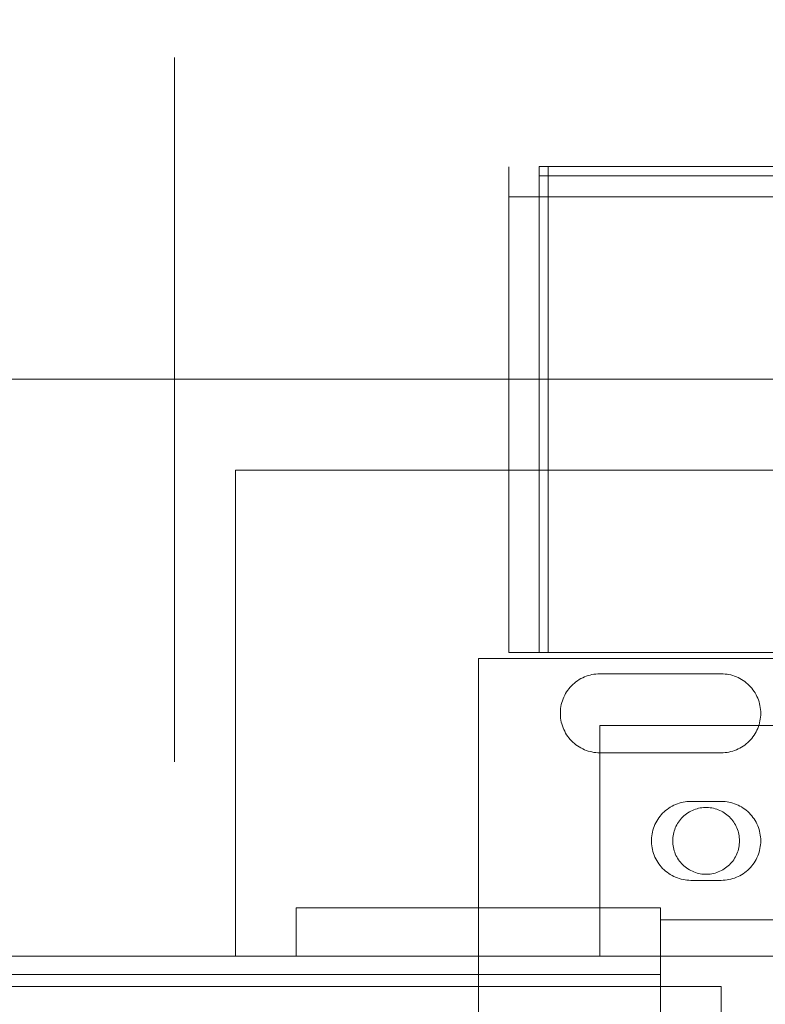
# Model space of a CAD drawing. Header units: millimetres. Extents: x -4738 to 65662, y -68080 to 6847.
# Tile 751 of 1056: x 26585 to 26707, y -17758 to -17596. Entities that reach past the tile are written whole.
import ezdxf

# ---------------------------------------------------------------- set-up
doc = ezdxf.new("R2010")
doc.units = ezdxf.units.MM
doc.layers.add('COTAS_P', color=1, linetype='Continuous', lineweight=0)
doc.layers.add('superior_C05', color=7, linetype='Continuous', lineweight=0)
doc.dimstyles.new('R19_100', dxfattribs={"dimtxt": 250, "dimasz": 150, "dimexe": 150, "dimexo": 80, "dimgap": 100, "dimtad": 1, "dimtih": 1, "dimtoh": 1, "dimdsep": 46, "dimcen": 0.09, "dimadec": 0, "dimazin": 0, "dimtfac": 1, "dimtdec": 4, "dimtofl": 0, "dimtmove": 0, "dimatfit": 3, "dimfxl": 1, "dimtolj": 1, "dimtzin": 0, "dimarcsym": 0})

# ---------------------------------------------------------------- blocks, each defined once
blk = doc.blocks.new('DIM_R31_33')
at = {"layer": 'COTAS_P'}
for p, q in [((24250.07, -17080), (24400.07, -17035)), ((26750.07, -17080), (26600.07, -17035)), ((24250.07, -17980), (24250.07, -17080)), ((24250.07, -17080), (26750.07, -17080)), ((24250.07, -17080), (24400.07, -17125)), ((26750.07, -17080), (26600.07, -17125)), ((26750.07, -17980), (26750.07, -17080))]:
    blk.add_line(p, q, dxfattribs=at)
blk.add_text('2500 P', height=250, dxfattribs=at).set_placement((25500.07, -16980))
blk = doc.blocks.new('DIM_R31_45')
at = {"layer": 'COTAS_P'}
for p, q in [((26095.07, -17655), (26050.07, -17805)), ((26795.07, -17655), (26095.07, -17655)), ((26095.07, -18305), (26095.07, -17655)), ((26095.07, -17655), (26140.07, -17805)), ((26095.07, -18305), (26050.07, -18155)), ((26095.07, -18305), (26140.07, -18155)), ((26795.07, -18305), (26095.07, -18305))]:
    blk.add_line(p, q, dxfattribs=at)
blk.add_text('650 P', height=250, rotation=90, dxfattribs=at).set_placement((25995.07, -17980))

msp = doc.modelspace()

# ---------------------------------------------------------------- linework, layer by layer
at = {"layer": 'superior_C05'}
for p, q in [((26610.067, -17602.162), (26610.067, -17602.018)), ((26610.067, -17602.45), (26610.067, -17602.162)), ((26610.067, -17602.881), (26610.067, -17602.45)), ((26610.067, -17603.454), (26610.067, -17602.881)), ((26610.067, -17604.168), (26610.067, -17603.454)), ((26610.067, -17605.02), (26610.067, -17604.168)), ((26610.067, -17606.009), (26610.067, -17605.02)), ((26610.067, -17607.133), (26610.067, -17606.009)), ((26610.067, -17608.387), (26610.067, -17607.133)), ((26610.067, -17609.771), (26610.067, -17608.387)), ((26610.067, -17611.278), (26610.067, -17609.771)), ((26610.067, -17612.908), (26610.067, -17611.278)), ((26610.067, -17614.654), (26610.067, -17612.908)), ((26610.067, -17616.513), (26610.067, -17614.654)), ((26610.067, -17618.48), (26610.067, -17616.513)), ((26610.067, -17620.55), (26610.067, -17618.48)), ((26610.067, -17620.112), (26610.067, -17620.012)), ((26610.067, -17620.31), (26610.067, -17620.112)), ((26665.067, -17620.112), (26665.067, -17620.012)), ((26665.067, -17620.31), (26665.067, -17620.112)), ((26670.067, -17700), (26670.067, -17620)), ((26670.067, -17620), (26830.067, -17620)), ((26670.067, -17621.5), (26670.067, -17620)), ((26670.067, -17620), (26671.567, -17620)), ((26671.567, -17700), (26671.567, -17620)), ((26610.067, -17620.608), (26610.067, -17620.31)), ((26610.067, -17622.718), (26610.067, -17620.55)), ((26610.067, -17621.003), (26610.067, -17620.608)), ((26610.067, -17621.495), (26610.067, -17621.003)), ((26610.067, -17622.083), (26610.067, -17621.495)), ((26665.067, -17620.608), (26665.067, -17620.31)), ((26665.067, -17621.003), (26665.067, -17620.608)), ((26665.067, -17621.495), (26665.067, -17621.003)), ((26665.067, -17622.083), (26665.067, -17621.495)), ((26670.067, -17621.5), (26830.067, -17621.5)), ((26610.067, -17622.765), (26610.067, -17622.083)), ((26610.067, -17624.979), (26610.067, -17622.718)), ((26610.067, -17623.54), (26610.067, -17622.765)), ((26665.067, -17622.765), (26665.067, -17622.083)), ((26665.067, -17623.54), (26665.067, -17622.765)), ((26610.067, -17624.405), (26610.067, -17623.54)), ((26610.067, -17625.359), (26610.067, -17624.405)), ((26610.067, -17627.327), (26610.067, -17624.979)), ((26665.067, -17624.405), (26665.067, -17623.54)), ((26665.067, -17625.359), (26665.067, -17624.405)), ((26665.067, -17700), (26665.067, -17625)), ((26665.067, -17625), (26835.067, -17625)), ((26610.067, -17626.399), (26610.067, -17625.359)), ((26610.067, -17627.522), (26610.067, -17626.399)), ((26665.067, -17626.399), (26665.067, -17625.359)), ((26665.067, -17627.522), (26665.067, -17626.399)), ((26610.067, -17629.757), (26610.067, -17627.327)), ((26610.067, -17628.727), (26610.067, -17627.522)), ((26665.067, -17628.727), (26665.067, -17627.522)), ((26610.067, -17630.009), (26610.067, -17628.727)), ((26610.067, -17632.261), (26610.067, -17629.757)), ((26665.067, -17630.009), (26665.067, -17628.727)), ((26610.067, -17631.365), (26610.067, -17630.009)), ((26610.067, -17632.793), (26610.067, -17631.365)), ((26665.067, -17631.365), (26665.067, -17630.009)), ((26665.067, -17632.793), (26665.067, -17631.365)), ((26610.067, -17634.835), (26610.067, -17632.261)), ((26610.067, -17634.288), (26610.067, -17632.793)), ((26665.067, -17634.288), (26665.067, -17632.793)), ((26610.067, -17635.848), (26610.067, -17634.288)), ((26665.067, -17635.848), (26665.067, -17634.288)), ((26610.067, -17637.471), (26610.067, -17634.835)), ((26610.067, -17637.467), (26610.067, -17635.848)), ((26665.067, -17637.467), (26665.067, -17635.848)), ((26610.067, -17639.143), (26610.067, -17637.467)), ((26610.067, -17640.163), (26610.067, -17637.471)), ((26665.067, -17639.143), (26665.067, -17637.467)), ((26610.067, -17640.87), (26610.067, -17639.143)), ((26665.067, -17640.87), (26665.067, -17639.143)), ((26610.067, -17642.904), (26610.067, -17640.163)), ((26610.067, -17642.645), (26610.067, -17640.87)), ((26665.067, -17642.645), (26665.067, -17640.87)), ((26610.067, -17644.463), (26610.067, -17642.645)), ((26665.067, -17644.463), (26665.067, -17642.645)), ((26610.067, -17645.688), (26610.067, -17642.904)), ((26610.067, -17646.319), (26610.067, -17644.463)), ((26665.067, -17646.319), (26665.067, -17644.463)), ((26610.067, -17648.508), (26610.067, -17645.688)), ((26610.067, -17648.21), (26610.067, -17646.319)), ((26665.067, -17648.21), (26665.067, -17646.319)), ((26610.067, -17650.13), (26610.067, -17648.21)), ((26610.067, -17651.356), (26610.067, -17648.508)), ((26665.067, -17650.13), (26665.067, -17648.21)), ((26610.067, -17652.074), (26610.067, -17650.13)), ((26665.067, -17652.074), (26665.067, -17650.13)), ((26610.067, -17654.225), (26610.067, -17651.356)), ((26610.067, -17654.038), (26610.067, -17652.074)), ((26665.067, -17654.038), (26665.067, -17652.074)), ((26610.067, -17656.017), (26610.067, -17654.038)), ((26665.067, -17656.017), (26665.067, -17654.038)), ((26610.067, -17657.109), (26610.067, -17654.225)), ((26610.067, -17658.006), (26610.067, -17656.017)), ((26610.067, -17660), (26610.067, -17657.109)), ((26665.067, -17658.006), (26665.067, -17656.017)), ((26610.067, -17660), (26610.067, -17658.006)), ((26665.067, -17660), (26665.067, -17658.006)), ((26610.067, -17660), (26610.067, -17662.891)), ((26610.067, -17660), (26610.067, -17661.994)), ((26665.067, -17660), (26665.067, -17661.994)), ((26610.067, -17661.994), (26610.067, -17663.983)), ((26665.067, -17661.994), (26665.067, -17663.983)), ((26610.067, -17662.891), (26610.067, -17665.775)), ((26610.067, -17663.983), (26610.067, -17665.962)), ((26665.067, -17663.983), (26665.067, -17665.962)), ((26610.067, -17665.775), (26610.067, -17668.644)), ((26610.067, -17665.962), (26610.067, -17667.926)), ((26665.067, -17665.962), (26665.067, -17667.926)), ((26610.067, -17667.926), (26610.067, -17669.87)), ((26610.067, -17668.644), (26610.067, -17671.492)), ((26665.067, -17667.926), (26665.067, -17669.87)), ((26610.067, -17669.87), (26610.067, -17671.79)), ((26620.067, -17750), (26620.067, -17670)), ((26620.067, -17670), (26760.067, -17670)), ((26665.067, -17669.87), (26665.067, -17671.79)), ((26610.067, -17671.492), (26610.067, -17674.312)), ((26610.067, -17671.79), (26610.067, -17673.681)), ((26665.067, -17671.79), (26665.067, -17673.681)), ((26610.067, -17673.681), (26610.067, -17675.537)), ((26610.067, -17674.312), (26610.067, -17677.096)), ((26665.067, -17673.681), (26665.067, -17675.537)), ((26610.067, -17675.537), (26610.067, -17677.355)), ((26665.067, -17675.537), (26665.067, -17677.355)), ((26610.067, -17677.096), (26610.067, -17679.837)), ((26610.067, -17677.355), (26610.067, -17679.13)), ((26665.067, -17677.355), (26665.067, -17679.13)), ((26610.067, -17679.13), (26610.067, -17680.857)), ((26610.067, -17679.837), (26610.067, -17682.529)), ((26665.067, -17679.13), (26665.067, -17680.857)), ((26610.067, -17680.857), (26610.067, -17682.533)), ((26665.067, -17680.857), (26665.067, -17682.533)), ((26610.067, -17682.529), (26610.067, -17685.165)), ((26610.067, -17682.533), (26610.067, -17684.152)), ((26665.067, -17682.533), (26665.067, -17684.152)), ((26610.067, -17684.152), (26610.067, -17685.712)), ((26665.067, -17684.152), (26665.067, -17685.712)), ((26610.067, -17685.165), (26610.067, -17687.739)), ((26610.067, -17685.712), (26610.067, -17687.207)), ((26665.067, -17685.712), (26665.067, -17687.207)), ((26610.067, -17687.207), (26610.067, -17688.635)), ((26610.067, -17687.739), (26610.067, -17690.243)), ((26665.067, -17687.207), (26665.067, -17688.635)), ((26610.067, -17688.635), (26610.067, -17689.991)), ((26665.067, -17688.635), (26665.067, -17689.991)), ((26610.067, -17689.991), (26610.067, -17691.273)), ((26610.067, -17690.243), (26610.067, -17692.673)), ((26610.067, -17691.273), (26610.067, -17692.478)), ((26665.067, -17689.991), (26665.067, -17691.273)), ((26665.067, -17691.273), (26665.067, -17692.478)), ((26610.067, -17692.478), (26610.067, -17693.601)), ((26610.067, -17692.673), (26610.067, -17695.021)), ((26665.067, -17692.478), (26665.067, -17693.601)), ((26610.067, -17693.601), (26610.067, -17694.641)), ((26610.067, -17694.641), (26610.067, -17695.595)), ((26665.067, -17693.601), (26665.067, -17694.641)), ((26665.067, -17694.641), (26665.067, -17695.595)), ((26610.067, -17695.021), (26610.067, -17697.282)), ((26610.067, -17695.595), (26610.067, -17696.46)), ((26665.067, -17695.595), (26665.067, -17696.46)), ((26610.067, -17696.46), (26610.067, -17697.235)), ((26610.067, -17697.235), (26610.067, -17697.917)), ((26610.067, -17697.282), (26610.067, -17699.45)), ((26610.067, -17697.917), (26610.067, -17698.505)), ((26665.067, -17696.46), (26665.067, -17697.235)), ((26665.067, -17697.235), (26665.067, -17697.917)), ((26665.067, -17697.917), (26665.067, -17698.505)), ((26610.067, -17698.505), (26610.067, -17698.997)), ((26610.067, -17698.997), (26610.067, -17699.392)), ((26610.067, -17699.392), (26610.067, -17699.69)), ((26610.067, -17699.45), (26610.067, -17701.52)), ((26665.067, -17698.505), (26665.067, -17698.997)), ((26665.067, -17698.997), (26665.067, -17699.392)), ((26665.067, -17699.392), (26665.067, -17699.69)), ((26610.067, -17699.69), (26610.067, -17699.888)), ((26610.067, -17699.888), (26610.067, -17699.988)), ((26660.067, -17761), (26660.067, -17701)), ((26660.067, -17701), (26840.067, -17701)), ((26665.067, -17699.69), (26665.067, -17699.888)), ((26665.067, -17699.888), (26665.067, -17699.988)), ((26665.067, -17700), (26835.067, -17700)), ((26670.067, -17700), (26830.067, -17700)), ((26670.067, -17700), (26671.567, -17700)), ((26610.067, -17701.52), (26610.067, -17703.487)), ((26610.067, -17703.487), (26610.067, -17705.346)), ((26676.678, -17704.454), (26676.406, -17704.629)), ((26676.959, -17704.292), (26676.678, -17704.454)), ((26677.247, -17704.144), (26676.959, -17704.292)), ((26677.543, -17704.01), (26677.247, -17704.144)), ((26677.844, -17703.892), (26677.543, -17704.01)), ((26678.152, -17703.789), (26677.844, -17703.892)), ((26678.464, -17703.701), (26678.152, -17703.789)), ((26678.78, -17703.629), (26678.464, -17703.701)), ((26679.099, -17703.573), (26678.78, -17703.629)), ((26679.42, -17703.532), (26679.099, -17703.573)), ((26679.743, -17703.508), (26679.42, -17703.532)), ((26680.067, -17703.5), (26679.743, -17703.508)), ((26680.067, -17703.5), (26700.067, -17703.5)), ((26700.067, -17703.5), (26700.386, -17703.508)), ((26700.705, -17703.531), (26700.386, -17703.508)), ((26701.021, -17703.57), (26700.705, -17703.531)), ((26701.336, -17703.625), (26701.021, -17703.57)), ((26701.647, -17703.695), (26701.336, -17703.625)), ((26701.954, -17703.78), (26701.647, -17703.695)), ((26702.257, -17703.88), (26701.954, -17703.78)), ((26702.555, -17703.995), (26702.257, -17703.88)), ((26702.847, -17704.124), (26702.555, -17703.995)), ((26703.132, -17704.268), (26702.847, -17704.124)), ((26703.409, -17704.425), (26703.132, -17704.268)), ((26703.679, -17704.595), (26703.409, -17704.425)), ((26610.067, -17705.346), (26610.067, -17707.092)), ((26674.986, -17705.947), (26674.79, -17706.206)), ((26675.194, -17705.699), (26674.986, -17705.947)), ((26675.414, -17705.461), (26675.194, -17705.699)), ((26675.646, -17705.235), (26675.414, -17705.461)), ((26675.889, -17705.021), (26675.646, -17705.235)), ((26676.143, -17704.819), (26675.889, -17705.021)), ((26676.406, -17704.629), (26676.143, -17704.819)), ((26703.94, -17704.779), (26703.679, -17704.595)), ((26704.191, -17704.975), (26703.94, -17704.779)), ((26704.433, -17705.184), (26704.191, -17704.975)), ((26704.664, -17705.404), (26704.433, -17705.184)), ((26704.884, -17705.635), (26704.664, -17705.404)), ((26705.092, -17705.876), (26704.884, -17705.635)), ((26705.288, -17706.128), (26705.092, -17705.876)), ((26610.067, -17707.092), (26610.067, -17708.722)), ((26674.017, -17707.625), (26673.906, -17707.93)), ((26674.143, -17707.327), (26674.017, -17707.625)), ((26674.283, -17707.035), (26674.143, -17707.327)), ((26674.438, -17706.75), (26674.283, -17707.035)), ((26674.607, -17706.473), (26674.438, -17706.75)), ((26674.79, -17706.206), (26674.607, -17706.473)), ((26705.472, -17706.389), (26705.288, -17706.128)), ((26705.643, -17706.658), (26705.472, -17706.389)), ((26705.8, -17706.936), (26705.643, -17706.658)), ((26705.943, -17707.221), (26705.8, -17706.936)), ((26706.073, -17707.513), (26705.943, -17707.221)), ((26706.188, -17707.81), (26706.073, -17707.513)), ((26610.067, -17708.722), (26610.067, -17710.229)), ((26673.618, -17709.192), (26673.586, -17709.514)), ((26673.666, -17708.871), (26673.618, -17709.192)), ((26673.73, -17708.554), (26673.666, -17708.871)), ((26673.81, -17708.24), (26673.73, -17708.554)), ((26673.906, -17707.93), (26673.81, -17708.24)), ((26706.288, -17708.113), (26706.188, -17707.81)), ((26706.373, -17708.421), (26706.288, -17708.113)), ((26706.443, -17708.732), (26706.373, -17708.421)), ((26706.497, -17709.046), (26706.443, -17708.732)), ((26706.536, -17709.363), (26706.497, -17709.046)), ((26610.067, -17710.229), (26610.067, -17711.613)), ((26673.586, -17709.514), (26673.57, -17709.838)), ((26673.57, -17709.838), (26673.57, -17710.162)), ((26673.57, -17710.162), (26673.586, -17710.486)), ((26673.586, -17710.486), (26673.618, -17710.808)), ((26673.618, -17710.808), (26673.666, -17711.129)), ((26706.443, -17711.268), (26706.497, -17710.954)), ((26706.497, -17710.954), (26706.536, -17710.637)), ((26706.56, -17709.681), (26706.536, -17709.363)), ((26706.536, -17710.637), (26706.56, -17710.319)), ((26706.567, -17710), (26706.56, -17709.681)), ((26706.56, -17710.319), (26706.567, -17710)), ((26610.067, -17711.613), (26610.067, -17712.867)), ((26673.666, -17711.129), (26673.73, -17711.446)), ((26673.73, -17711.446), (26673.81, -17711.76)), ((26673.81, -17711.76), (26673.906, -17712.07)), ((26673.906, -17712.07), (26674.017, -17712.375)), ((26674.017, -17712.375), (26674.143, -17712.673)), ((26680.067, -17750), (26680.067, -17712)), ((26680.067, -17712), (26820.067, -17712)), ((26705.943, -17712.779), (26706.073, -17712.487)), ((26706.073, -17712.487), (26706.188, -17712.19)), ((26706.188, -17712.19), (26706.288, -17711.887)), ((26706.288, -17711.887), (26706.373, -17711.579)), ((26706.373, -17711.579), (26706.443, -17711.268)), ((26610.067, -17712.867), (26610.067, -17713.991)), ((26610.067, -17713.991), (26610.067, -17714.98)), ((26674.143, -17712.673), (26674.283, -17712.965)), ((26674.283, -17712.965), (26674.438, -17713.25)), ((26674.438, -17713.25), (26674.607, -17713.527)), ((26674.607, -17713.527), (26674.79, -17713.794)), ((26674.79, -17713.794), (26674.986, -17714.053)), ((26674.986, -17714.053), (26675.194, -17714.301)), ((26704.884, -17714.365), (26705.092, -17714.124)), ((26705.092, -17714.124), (26705.288, -17713.872)), ((26705.288, -17713.872), (26705.472, -17713.611)), ((26705.472, -17713.611), (26705.643, -17713.342)), ((26705.643, -17713.342), (26705.8, -17713.064)), ((26705.8, -17713.064), (26705.943, -17712.779)), ((26610.067, -17714.98), (26610.067, -17715.832)), ((26675.194, -17714.301), (26675.414, -17714.539)), ((26675.414, -17714.539), (26675.646, -17714.765)), ((26675.646, -17714.765), (26675.889, -17714.979)), ((26675.889, -17714.979), (26676.143, -17715.181)), ((26676.143, -17715.181), (26676.406, -17715.371)), ((26676.406, -17715.371), (26676.678, -17715.546)), ((26676.678, -17715.546), (26676.959, -17715.708)), ((26676.959, -17715.708), (26677.247, -17715.856)), ((26702.847, -17715.876), (26703.132, -17715.732)), ((26703.132, -17715.732), (26703.409, -17715.575)), ((26703.409, -17715.575), (26703.679, -17715.405)), ((26703.679, -17715.405), (26703.94, -17715.221)), ((26703.94, -17715.221), (26704.191, -17715.025)), ((26704.191, -17715.025), (26704.433, -17714.816)), ((26704.433, -17714.816), (26704.664, -17714.596)), ((26704.664, -17714.596), (26704.884, -17714.365)), ((26610.067, -17715.832), (26610.067, -17716.546)), ((26610.067, -17716.546), (26610.067, -17717.119)), ((26610.067, -17717.119), (26610.067, -17717.55)), ((26677.247, -17715.856), (26677.543, -17715.99)), ((26677.543, -17715.99), (26677.844, -17716.108)), ((26677.844, -17716.108), (26678.152, -17716.211)), ((26678.152, -17716.211), (26678.464, -17716.299)), ((26678.464, -17716.299), (26678.78, -17716.371)), ((26678.78, -17716.371), (26679.099, -17716.427)), ((26679.099, -17716.427), (26679.42, -17716.468)), ((26679.42, -17716.468), (26679.743, -17716.492)), ((26680.067, -17716.5), (26679.743, -17716.492)), ((26700.067, -17716.5), (26680.067, -17716.5)), ((26700.067, -17716.5), (26700.386, -17716.492)), ((26700.386, -17716.492), (26700.705, -17716.469)), ((26700.705, -17716.469), (26701.021, -17716.43)), ((26701.021, -17716.43), (26701.336, -17716.375)), ((26701.336, -17716.375), (26701.647, -17716.305)), ((26701.647, -17716.305), (26701.954, -17716.22)), ((26701.954, -17716.22), (26702.257, -17716.12)), ((26702.257, -17716.12), (26702.555, -17716.005)), ((26702.555, -17716.005), (26702.847, -17715.876)), ((26610.067, -17717.55), (26610.067, -17717.838)), ((26610.067, -17717.838), (26610.067, -17717.982)), ((26691.678, -17725.454), (26691.406, -17725.629)), ((26691.959, -17725.292), (26691.678, -17725.454)), ((26692.247, -17725.144), (26691.959, -17725.292)), ((26692.543, -17725.01), (26692.247, -17725.144)), ((26692.844, -17724.892), (26692.543, -17725.01)), ((26693.152, -17724.789), (26692.844, -17724.892)), ((26693.464, -17724.701), (26693.152, -17724.789)), ((26693.78, -17724.629), (26693.464, -17724.701)), ((26694.099, -17724.573), (26693.78, -17724.629)), ((26694.42, -17724.532), (26694.099, -17724.573)), ((26694.743, -17724.508), (26694.42, -17724.532)), ((26695.067, -17724.5), (26694.743, -17724.508)), ((26695.067, -17724.5), (26700.067, -17724.5)), ((26696.884, -17725.543), (26696.612, -17725.584)), ((26697.156, -17725.515), (26696.884, -17725.543)), ((26697.43, -17725.502), (26697.156, -17725.515)), ((26697.705, -17725.502), (26697.43, -17725.502)), ((26697.979, -17725.515), (26697.705, -17725.502)), ((26698.251, -17725.543), (26697.979, -17725.515)), ((26698.523, -17725.584), (26698.251, -17725.543)), ((26700.067, -17724.5), (26700.386, -17724.508)), ((26700.705, -17724.531), (26700.386, -17724.508)), ((26701.021, -17724.57), (26700.705, -17724.531)), ((26701.336, -17724.625), (26701.021, -17724.57)), ((26701.647, -17724.695), (26701.336, -17724.625)), ((26701.954, -17724.78), (26701.647, -17724.695)), ((26702.257, -17724.88), (26701.954, -17724.78)), ((26702.555, -17724.995), (26702.257, -17724.88)), ((26702.847, -17725.124), (26702.555, -17724.995)), ((26703.132, -17725.268), (26702.847, -17725.124)), ((26703.409, -17725.425), (26703.132, -17725.268)), ((26703.679, -17725.595), (26703.409, -17725.425)), ((26689.986, -17726.947), (26689.79, -17727.206)), ((26690.194, -17726.699), (26689.986, -17726.947)), ((26690.414, -17726.461), (26690.194, -17726.699)), ((26690.646, -17726.235), (26690.414, -17726.461)), ((26690.889, -17726.021), (26690.646, -17726.235)), ((26691.143, -17725.819), (26690.889, -17726.021)), ((26691.406, -17725.629), (26691.143, -17725.819)), ((26693.727, -17727.063), (26693.536, -17727.259)), ((26693.928, -17726.876), (26693.727, -17727.063)), ((26694.138, -17726.7), (26693.928, -17726.876)), ((26694.357, -17726.534), (26694.138, -17726.7)), ((26694.583, -17726.38), (26694.357, -17726.534)), ((26694.817, -17726.237), (26694.583, -17726.38)), ((26695.058, -17726.106), (26694.817, -17726.237)), ((26695.305, -17725.987), (26695.058, -17726.106)), ((26695.558, -17725.88), (26695.305, -17725.987)), ((26695.816, -17725.786), (26695.558, -17725.88)), ((26696.078, -17725.706), (26695.816, -17725.786)), ((26696.344, -17725.638), (26696.078, -17725.706)), ((26696.612, -17725.584), (26696.344, -17725.638)), ((26698.791, -17725.638), (26698.523, -17725.584)), ((26699.057, -17725.706), (26698.791, -17725.638)), ((26699.319, -17725.786), (26699.057, -17725.706)), ((26699.577, -17725.88), (26699.319, -17725.786)), ((26699.83, -17725.987), (26699.577, -17725.88)), ((26700.077, -17726.106), (26699.83, -17725.987)), ((26700.317, -17726.237), (26700.077, -17726.106)), ((26700.551, -17726.38), (26700.317, -17726.237)), ((26700.778, -17726.534), (26700.551, -17726.38)), ((26700.997, -17726.7), (26700.778, -17726.534)), ((26701.207, -17726.876), (26700.997, -17726.7)), ((26701.408, -17727.063), (26701.207, -17726.876)), ((26701.599, -17727.259), (26701.408, -17727.063)), ((26703.94, -17725.779), (26703.679, -17725.595)), ((26704.191, -17725.975), (26703.94, -17725.779)), ((26704.433, -17726.184), (26704.191, -17725.975)), ((26704.664, -17726.404), (26704.433, -17726.184)), ((26704.884, -17726.635), (26704.664, -17726.404)), ((26705.092, -17726.876), (26704.884, -17726.635)), ((26705.288, -17727.128), (26705.092, -17726.876)), ((26705.472, -17727.389), (26705.288, -17727.128)), ((26689.017, -17728.625), (26688.906, -17728.93)), ((26689.143, -17728.327), (26689.017, -17728.625)), ((26689.283, -17728.035), (26689.143, -17728.327)), ((26689.438, -17727.75), (26689.283, -17728.035)), ((26689.607, -17727.473), (26689.438, -17727.75)), ((26689.79, -17727.206), (26689.607, -17727.473)), ((26692.612, -17728.614), (26692.499, -17728.864)), ((26692.737, -17728.37), (26692.612, -17728.614)), ((26692.874, -17728.132), (26692.737, -17728.37)), ((26693.023, -17727.902), (26692.874, -17728.132)), ((26693.183, -17727.679), (26693.023, -17727.902)), ((26693.354, -17727.465), (26693.183, -17727.679)), ((26693.536, -17727.259), (26693.354, -17727.465)), ((26701.781, -17727.465), (26701.599, -17727.259)), ((26701.952, -17727.679), (26701.781, -17727.465)), ((26702.112, -17727.902), (26701.952, -17727.679)), ((26702.261, -17728.132), (26702.112, -17727.902)), ((26702.398, -17728.37), (26702.261, -17728.132)), ((26702.523, -17728.614), (26702.398, -17728.37)), ((26702.636, -17728.864), (26702.523, -17728.614)), ((26705.643, -17727.658), (26705.472, -17727.389)), ((26705.8, -17727.936), (26705.643, -17727.658)), ((26705.943, -17728.221), (26705.8, -17727.936)), ((26706.073, -17728.513), (26705.943, -17728.221)), ((26706.188, -17728.81), (26706.073, -17728.513)), ((26688.618, -17730.192), (26688.586, -17730.514)), ((26688.666, -17729.871), (26688.618, -17730.192)), ((26688.73, -17729.554), (26688.666, -17729.871)), ((26688.81, -17729.24), (26688.73, -17729.554)), ((26688.906, -17728.93), (26688.81, -17729.24)), ((26692.129, -17730.18), (26692.095, -17730.452)), ((26692.177, -17729.91), (26692.129, -17730.18)), ((26692.238, -17729.643), (26692.177, -17729.91)), ((26692.312, -17729.379), (26692.238, -17729.643)), ((26692.399, -17729.119), (26692.312, -17729.379)), ((26692.499, -17728.864), (26692.399, -17729.119)), ((26702.736, -17729.119), (26702.636, -17728.864)), ((26702.823, -17729.379), (26702.736, -17729.119)), ((26702.897, -17729.643), (26702.823, -17729.379)), ((26702.958, -17729.91), (26702.897, -17729.643)), ((26703.006, -17730.18), (26702.958, -17729.91)), ((26703.04, -17730.452), (26703.006, -17730.18)), ((26706.288, -17729.113), (26706.188, -17728.81)), ((26706.373, -17729.421), (26706.288, -17729.113)), ((26706.443, -17729.732), (26706.373, -17729.421)), ((26706.497, -17730.046), (26706.443, -17729.732)), ((26706.536, -17730.363), (26706.497, -17730.046)), ((26706.56, -17730.681), (26706.536, -17730.363)), ((26688.586, -17730.514), (26688.57, -17730.838)), ((26688.57, -17730.838), (26688.57, -17731.162)), ((26688.57, -17731.162), (26688.586, -17731.486)), ((26688.586, -17731.486), (26688.618, -17731.808)), ((26688.618, -17731.808), (26688.666, -17732.129)), ((26692.074, -17730.726), (26692.067, -17731)), ((26692.067, -17731), (26692.074, -17731.274)), ((26692.095, -17730.452), (26692.074, -17730.726)), ((26692.074, -17731.274), (26692.095, -17731.548)), ((26692.095, -17731.548), (26692.129, -17731.82)), ((26692.129, -17731.82), (26692.177, -17732.09)), ((26702.958, -17732.09), (26703.006, -17731.82)), ((26703.006, -17731.82), (26703.04, -17731.548)), ((26703.061, -17730.726), (26703.04, -17730.452)), ((26703.04, -17731.548), (26703.061, -17731.274)), ((26703.067, -17731), (26703.061, -17730.726)), ((26703.067, -17731), (26703.061, -17731.274)), ((26706.443, -17732.268), (26706.497, -17731.954)), ((26706.497, -17731.954), (26706.536, -17731.637)), ((26706.536, -17731.637), (26706.56, -17731.319)), ((26706.567, -17731), (26706.56, -17730.681)), ((26706.56, -17731.319), (26706.567, -17731)), ((26688.666, -17732.129), (26688.73, -17732.446)), ((26688.73, -17732.446), (26688.81, -17732.76)), ((26688.81, -17732.76), (26688.906, -17733.07)), ((26688.906, -17733.07), (26689.017, -17733.375)), ((26689.017, -17733.375), (26689.143, -17733.673)), ((26692.177, -17732.09), (26692.238, -17732.357)), ((26692.238, -17732.357), (26692.312, -17732.621)), ((26692.312, -17732.621), (26692.399, -17732.881)), ((26692.399, -17732.881), (26692.499, -17733.136)), ((26692.499, -17733.136), (26692.612, -17733.386)), ((26692.612, -17733.386), (26692.737, -17733.63)), ((26692.737, -17733.63), (26692.874, -17733.868)), ((26702.261, -17733.868), (26702.398, -17733.63)), ((26702.398, -17733.63), (26702.523, -17733.386)), ((26702.523, -17733.386), (26702.636, -17733.136)), ((26702.636, -17733.136), (26702.736, -17732.881)), ((26702.736, -17732.881), (26702.823, -17732.621)), ((26702.823, -17732.621), (26702.897, -17732.357)), ((26702.897, -17732.357), (26702.958, -17732.09)), ((26705.943, -17733.779), (26706.073, -17733.487)), ((26706.073, -17733.487), (26706.188, -17733.19)), ((26706.188, -17733.19), (26706.288, -17732.887)), ((26706.288, -17732.887), (26706.373, -17732.579)), ((26706.373, -17732.579), (26706.443, -17732.268)), ((26689.143, -17733.673), (26689.283, -17733.965)), ((26689.283, -17733.965), (26689.438, -17734.25)), ((26689.438, -17734.25), (26689.607, -17734.527)), ((26689.607, -17734.527), (26689.79, -17734.794)), ((26689.79, -17734.794), (26689.986, -17735.053)), ((26689.986, -17735.053), (26690.194, -17735.301)), ((26692.874, -17733.868), (26693.023, -17734.098)), ((26693.023, -17734.098), (26693.183, -17734.321)), ((26693.183, -17734.321), (26693.354, -17734.535)), ((26693.354, -17734.535), (26693.536, -17734.741)), ((26693.536, -17734.741), (26693.727, -17734.937)), ((26693.727, -17734.937), (26693.928, -17735.124)), ((26693.928, -17735.124), (26694.138, -17735.3)), ((26700.997, -17735.3), (26701.207, -17735.124)), ((26701.207, -17735.124), (26701.408, -17734.937)), ((26701.408, -17734.937), (26701.599, -17734.741)), ((26701.599, -17734.741), (26701.781, -17734.535)), ((26701.781, -17734.535), (26701.952, -17734.321)), ((26701.952, -17734.321), (26702.112, -17734.098)), ((26702.112, -17734.098), (26702.261, -17733.868)), ((26704.884, -17735.365), (26705.092, -17735.124)), ((26705.092, -17735.124), (26705.288, -17734.872)), ((26705.288, -17734.872), (26705.472, -17734.611)), ((26705.472, -17734.611), (26705.643, -17734.342)), ((26705.643, -17734.342), (26705.8, -17734.064)), ((26705.8, -17734.064), (26705.943, -17733.779)), ((26690.194, -17735.301), (26690.414, -17735.539)), ((26690.414, -17735.539), (26690.646, -17735.765)), ((26690.646, -17735.765), (26690.889, -17735.979)), ((26690.889, -17735.979), (26691.143, -17736.181)), ((26691.143, -17736.181), (26691.406, -17736.371)), ((26691.406, -17736.371), (26691.678, -17736.546)), ((26691.678, -17736.546), (26691.959, -17736.708)), ((26691.959, -17736.708), (26692.247, -17736.856)), ((26692.247, -17736.856), (26692.543, -17736.99)), ((26694.138, -17735.3), (26694.357, -17735.466)), ((26694.357, -17735.466), (26694.583, -17735.62)), ((26694.583, -17735.62), (26694.817, -17735.763)), ((26694.817, -17735.763), (26695.058, -17735.894)), ((26695.058, -17735.894), (26695.305, -17736.013)), ((26695.305, -17736.013), (26695.558, -17736.12)), ((26695.558, -17736.12), (26695.816, -17736.214)), ((26695.816, -17736.214), (26696.078, -17736.294)), ((26696.078, -17736.294), (26696.344, -17736.362)), ((26696.344, -17736.362), (26696.612, -17736.416)), ((26696.612, -17736.416), (26696.884, -17736.457)), ((26696.884, -17736.457), (26697.156, -17736.485)), ((26697.156, -17736.485), (26697.43, -17736.498)), ((26697.43, -17736.498), (26697.705, -17736.498)), ((26697.705, -17736.498), (26697.979, -17736.485)), ((26697.979, -17736.485), (26698.251, -17736.457)), ((26698.251, -17736.457), (26698.523, -17736.416)), ((26698.523, -17736.416), (26698.791, -17736.362)), ((26698.791, -17736.362), (26699.057, -17736.294)), ((26699.057, -17736.294), (26699.319, -17736.214)), ((26699.319, -17736.214), (26699.577, -17736.12)), ((26699.577, -17736.12), (26699.83, -17736.013)), ((26699.83, -17736.013), (26700.077, -17735.894)), ((26700.077, -17735.894), (26700.317, -17735.763)), ((26700.317, -17735.763), (26700.551, -17735.62)), ((26700.551, -17735.62), (26700.778, -17735.466)), ((26700.778, -17735.466), (26700.997, -17735.3)), ((26702.555, -17737.005), (26702.847, -17736.876)), ((26702.847, -17736.876), (26703.132, -17736.732)), ((26703.132, -17736.732), (26703.409, -17736.575)), ((26703.409, -17736.575), (26703.679, -17736.405)), ((26703.679, -17736.405), (26703.94, -17736.221)), ((26703.94, -17736.221), (26704.191, -17736.025)), ((26704.191, -17736.025), (26704.433, -17735.816)), ((26704.433, -17735.816), (26704.664, -17735.596)), ((26704.664, -17735.596), (26704.884, -17735.365)), ((26692.543, -17736.99), (26692.844, -17737.108)), ((26692.844, -17737.108), (26693.152, -17737.211)), ((26693.152, -17737.211), (26693.464, -17737.299)), ((26693.464, -17737.299), (26693.78, -17737.371)), ((26693.78, -17737.371), (26694.099, -17737.427)), ((26694.099, -17737.427), (26694.42, -17737.468)), ((26694.42, -17737.468), (26694.743, -17737.492)), ((26695.067, -17737.5), (26694.743, -17737.492)), ((26700.067, -17737.5), (26695.067, -17737.5)), ((26700.067, -17737.5), (26700.386, -17737.492)), ((26700.386, -17737.492), (26700.705, -17737.469)), ((26700.705, -17737.469), (26701.021, -17737.43)), ((26701.021, -17737.43), (26701.336, -17737.375)), ((26701.336, -17737.375), (26701.647, -17737.305)), ((26701.647, -17737.305), (26701.954, -17737.22)), ((26701.954, -17737.22), (26702.257, -17737.12)), ((26702.257, -17737.12), (26702.555, -17737.005)), ((26630.067, -17750), (26630.067, -17742)), ((26630.067, -17742), (26690.067, -17742)), ((26630.067, -17742), (26660.067, -17742)), ((26660.067, -17750), (26660.067, -17742)), ((26690.067, -17750), (26690.067, -17742)), ((26690.067, -17750), (26690.067, -17744)), ((26690.067, -17744), (26750.067, -17744)), ((24310.067, -17750), (26690.067, -17750)), ((26620.067, -17750), (26760.067, -17750)), ((26630.067, -17750), (26690.067, -17750)), ((26630.067, -17750), (26660.067, -17750)), ((26680.067, -17750), (26820.067, -17750)), ((26690.067, -17775), (26690.067, -17750)), ((26690.067, -17750), (26750.067, -17750)), ((24310.067, -17753), (26690.067, -17753)), ((26690.067, -17753), (26690.067, -17772)), ((24300.067, -17755), (26700.067, -17755)), ((24310.067, -17755), (26690.067, -17755)), ((26100.817, -17755), (26700.067, -17755)), ((26690.067, -17772), (26690.067, -17755)), ((26700.067, -18205), (26700.067, -17755))]:
    msp.add_line(p, q, dxfattribs=at)

# ---------------------------------------------------------------- dimensions: what is measured, and where the dimension line sits
at = {"layer": 'COTAS_P'}
for p1, p2, distance, picture, middle in [((24250.067, -17980), (26750.067, -17980), 900, 'DIM_R31_33', (25500.067, -17080)), ((26795.067, -18305), (26795.067, -17655), 700, 'DIM_R31_45', (26095.067, -17980))]:
    dim = msp.add_aligned_dim(p1=p1, p2=p2, distance=distance, text='<> P', dimstyle='R19_100', dxfattribs=at)
    dim.commit()
    dim.dimension.update_dxf_attribs({"geometry": picture, "text_midpoint": middle})

doc.saveas('drawing.dxf')
